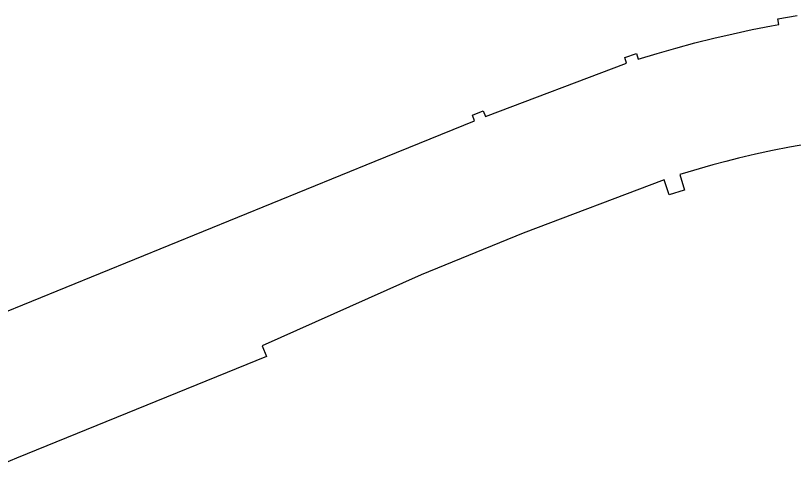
# Model space of a CAD drawing. Extents: x 2071991 to 2268989, y 436479 to 469629.
# Drawn here: x 2178326 to 2179667, y 450558 to 451343 of the extents above; entities that cross this region are included whole.
import ezdxf

# ---------------------------------------------------------------- set-up
doc = ezdxf.new("R2010")
doc.units = 0
doc.layers.add('approx_PSA', color=7, linetype='Continuous')

msp = doc.modelspace()

# ---------------------------------------------------------------- linework, layer by layer
at = {"layer": 'approx_PSA'}
for p, q in [((2179639.5, 451337.7), (2179673, 451343.4)), ((2179628.6, 451325.5), (2179641.3, 451327.9)), ((2179641.3, 451327.9), (2179639.5, 451337.7)), ((2179562.4, 451312.1), (2179595.4, 451319.1)), ((2179595.4, 451319.1), (2179628.6, 451325.5)), ((2179496.6, 451296.3), (2179529.4, 451304.5)), ((2179529.4, 451304.5), (2179562.4, 451312.1)), ((2179431.5, 451278.2), (2179464, 451287.5)), ((2179464, 451287.5), (2179496.6, 451296.3)), ((2179375.9, 451271.3), (2179396.2, 451277.9)), ((2179396.2, 451277.9), (2179399.2, 451268.3)), ((2179399.2, 451268.3), (2179431.5, 451278.2)), ((2179135.9, 451169.5), (2179379.2, 451261.2)), ((2179379.2, 451261.2), (2179375.9, 451271.3)), ((2179113.4, 451171.6), (2179132, 451179.1)), ((2179117.2, 451162.3), (2179113.4, 451171.6)), ((2179132, 451179.1), (2179135.9, 451169.5)), ((2178945.8, 451092.5), (2179117.2, 451162.3)), ((2179660, 451116.8), (2179630.5, 451110.9)), ((2179689.7, 451122.1), (2179660, 451116.8)), ((2179601.1, 451104.5), (2179571.8, 451097.6)), ((2179630.5, 451110.9), (2179601.1, 451104.5)), ((2178204.9, 450790.9), (2178945.8, 451092.5)), ((2179550.1, 451092.1), (2179527.8, 451086.2)), ((2179571.8, 451097.6), (2179550.1, 451092.1)), ((2179484.6, 451073.9), (2179470.9, 451069.6)), ((2179513.6, 451082.3), (2179484.6, 451073.9)), ((2179527.8, 451086.2), (2179513.6, 451082.3)), ((2179443.9, 451060.4), (2179200.9, 450968.6)), ((2179452.5, 451034.4), (2179443.9, 451060.4)), ((2179470.9, 451069.6), (2179479.1, 451042.9)), ((2179478.2, 451042.6), (2179452.5, 451034.4)), ((2179479.1, 451042.9), (2179478.2, 451042.6)), ((2179200.9, 450968.6), (2179025.4, 450897.1)), ((2179025.4, 450897.1), (2178751.3, 450774.7)), ((2178751.3, 450774.7), (2178758.9, 450756.2)), ((2178758.9, 450756.2), (2178328.2, 450580.9)), ((2178328.2, 450580.9), (2178272.6, 450558.3))]:
    msp.add_line(p, q, dxfattribs=at)

doc.saveas('drawing.dxf')
